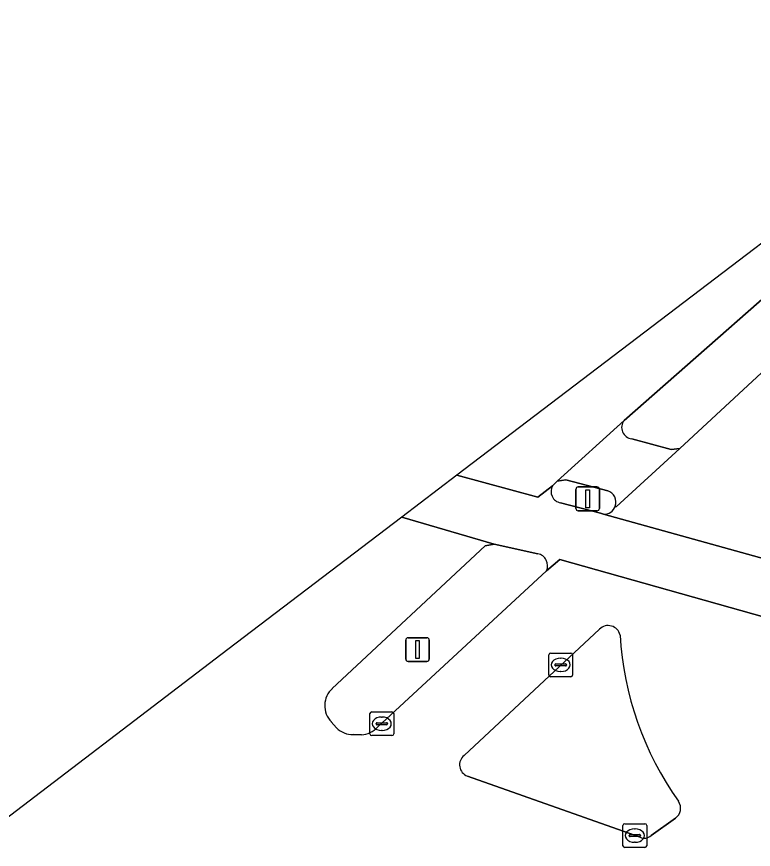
# Model space of a CAD drawing. Extents: x 159716 to 160783, y 383290 to 384031.
# Drawn here: x 160258.52 to 160289.53, y 383994.56 to 384029.62 of the extents above; entities that cross this region are included whole.
import ezdxf

# ---------------------------------------------------------------- set-up
doc = ezdxf.new("R2010")
doc.units = 0
for name, color, linetype in [('IMGEO_Fietspad_gesloten', 7, 'Continuous'), ('IMGEO_Kolk', 7, 'Continuous'), ('IMGEO_Rijbaan_lokaal_gesloten', 7, 'Continuous'), ('IMGEO_Verkeerseiland_gesloten', 7, 'Continuous'), ('IMGEO_Verkeerseiland_groen', 7, 'Continuous'), ('IMGEO_Verkeersregelinstallatiepaal', 7, 'Continuous'), ('IMGEO_Voetpad_open', 7, 'Continuous')]:
    doc.layers.add(name, color=color, linetype=linetype)

msp = doc.modelspace()

# ---------------------------------------------------------------- linework, layer by layer
at = {"layer": 'IMGEO_Fietspad_gesloten'}
for points in [[(160281.075, 384009.869), (160280.459, 384009.393), (160277.052, 384010.311), (160274.737, 384008.549)], [(160280.822, 384006.29), (160281.387, 384006.766), (160290.541, 384004.178), (160291.054, 384006.503), (160283.214, 384008.676), (160283.095, 384008.709), (160281.412, 384009.151)], [(160274.737, 384008.549), (160278.624, 384007.415), (160280.451, 384007.009)]]:
    msp.add_lwpolyline(points, dxfattribs=at)
for centre, radius, start, end in [((160281.498, 384009.63), 0.486, 150.4979, 259.789), ((160280.361, 384006.507), 0.51, 334.7479, 79.8391)]:
    msp.add_arc(centre, radius, start, end, dxfattribs=at)
at = {"layer": 'IMGEO_Kolk'}
for p, q in [((160280.919, 384001.902), (160280.919, 384002.754)), ((160280.994, 384002.828), (160281.846, 384002.828)), ((160281.92, 384002.754), (160281.92, 384001.902)), ((160281.178, 384002.322), (160281.178, 384002.334)), ((160281.616, 384002.285), (160281.218, 384002.285)), ((160281.221, 384002.371), (160281.619, 384002.371)), ((160281.407, 384002.608), (160281.432, 384002.608)), ((160281.662, 384002.334), (160281.662, 384002.322)), ((160281.43, 384002.048), (160281.405, 384002.048)), ((160281.846, 384001.828), (160280.994, 384001.828)), ((160273.39, 383999.426), (160273.39, 384000.278)), ((160273.465, 384000.352), (160274.317, 384000.352)), ((160274.391, 384000.278), (160274.391, 383999.426)), ((160273.649, 383999.846), (160273.649, 383999.858)), ((160273.692, 383999.895), (160274.09, 383999.895)), ((160273.878, 384000.132), (160273.903, 384000.132)), ((160274.133, 383999.858), (160274.133, 383999.846)), ((160274.087, 383999.809), (160273.689, 383999.809)), ((160273.901, 383999.572), (160273.876, 383999.572)), ((160274.317, 383999.352), (160273.465, 383999.352)), ((160284.113, 383995.642), (160284.965, 383995.642)), ((160284.038, 383994.716), (160284.038, 383995.568)), ((160284.526, 383995.422), (160284.551, 383995.422)), ((160285.039, 383995.568), (160285.039, 383994.716)), ((160284.297, 383995.136), (160284.297, 383995.148)), ((160284.735, 383995.099), (160284.337, 383995.099)), ((160284.34, 383995.185), (160284.738, 383995.185)), ((160284.781, 383995.148), (160284.781, 383995.136)), ((160284.965, 383994.642), (160284.113, 383994.642)), ((160284.549, 383994.862), (160284.524, 383994.862))]:
    msp.add_line(p, q, dxfattribs=at)
for points in [[(160280.919, 384001.902), (160280.919, 384002.754)], [(160280.994, 384002.828), (160281.846, 384002.828)], [(160281.92, 384002.754), (160281.92, 384001.902)], [(160281.846, 384001.828), (160280.994, 384001.828)], [(160273.39, 383999.426), (160273.39, 384000.278)], [(160273.465, 384000.352), (160274.317, 384000.352)], [(160274.391, 384000.278), (160274.391, 383999.426)], [(160274.317, 383999.352), (160273.465, 383999.352)], [(160284.113, 383995.642), (160284.965, 383995.642)], [(160284.038, 383994.716), (160284.038, 383995.568)], [(160285.039, 383995.568), (160285.039, 383994.716)], [(160284.965, 383994.642), (160284.113, 383994.642)]]:
    msp.add_lwpolyline(points, dxfattribs=at)
for centre, radius, start, end in [((160280.996, 384002.752), 0.0765, 91.552, 178.448), ((160280.996, 384002.752), 0.0765, 91.552, 178.448), ((160281.844, 384002.752), 0.0765, 1.552, 88.448), ((160281.844, 384002.752), 0.0765, 1.552, 88.448), ((160281.218, 384002.331), 0.0403, 85.8775, 175.7526), ((160281.215, 384002.321), 0.0366, 178.938, 274.7102), ((160281.619, 384002.328), 0.043, 264.8664, 352.4533), ((160281.623, 384002.333), 0.0386, 1.7309, 96.639), ((160280.996, 384001.904), 0.0765, 181.552, 268.448), ((160280.996, 384001.904), 0.0765, 181.552, 268.448), ((160281.844, 384001.904), 0.0765, 271.552, 358.448), ((160281.844, 384001.904), 0.0765, 271.552, 358.448), ((160273.467, 384000.276), 0.0765, 91.552, 178.448), ((160273.467, 384000.276), 0.0765, 91.552, 178.448), ((160274.315, 384000.276), 0.0765, 1.552, 88.448), ((160274.315, 384000.276), 0.0765, 1.552, 88.448), ((160273.689, 383999.855), 0.0403, 85.8775, 175.7526), ((160273.686, 383999.845), 0.0366, 178.938, 274.7102), ((160274.09, 383999.852), 0.043, 264.8664, 352.4533), ((160274.094, 383999.857), 0.0386, 1.7309, 96.639), ((160273.467, 383999.428), 0.0765, 181.552, 268.448), ((160273.467, 383999.428), 0.0765, 181.552, 268.448), ((160274.315, 383999.428), 0.0765, 271.552, 358.448), ((160274.315, 383999.428), 0.0765, 271.552, 358.448), ((160284.115, 383995.566), 0.0765, 91.552, 178.448), ((160284.115, 383995.566), 0.0765, 91.552, 178.448), ((160284.963, 383995.566), 0.0765, 1.552, 88.448), ((160284.963, 383995.566), 0.0765, 1.552, 88.448), ((160284.337, 383995.145), 0.0403, 85.8775, 175.7526), ((160284.334, 383995.135), 0.0366, 178.938, 274.7102), ((160284.738, 383995.142), 0.043, 264.8664, 352.4533), ((160284.742, 383995.147), 0.0386, 1.7309, 96.639), ((160284.115, 383994.718), 0.0765, 181.552, 268.448), ((160284.115, 383994.718), 0.0765, 181.552, 268.448), ((160284.963, 383994.718), 0.0765, 271.552, 358.448), ((160284.963, 383994.718), 0.0765, 271.552, 358.448)]:
    msp.add_arc(centre, radius, start, end, dxfattribs=at)
for centre, major_axis, ratio, start_param, end_param in [((160281.406, 384002.328), (-0.387, 0.002), 0.722429, 4.712389, 7.853982), ((160281.431, 384002.328), (-0.39, 0.002), 0.717154, 1.570796, 4.712389), ((160273.877, 383999.852), (-0.387, 0.002), 0.722429, 4.712389, 7.853982), ((160273.902, 383999.852), (-0.39, 0.002), 0.717154, 1.570796, 4.712389), ((160284.525, 383995.142), (-0.387, 0.002), 0.722429, 4.712389, 7.853982), ((160284.55, 383995.142), (-0.39, 0.002), 0.717154, 1.570796, 4.712389)]:
    msp.add_ellipse(centre, major_axis=major_axis, ratio=ratio, start_param=start_param, end_param=end_param, dxfattribs=at)
at = {"layer": 'IMGEO_Rijbaan_lokaal_gesloten'}
msp.add_lwpolyline([(160277.052, 384010.311), (160280.459, 384009.393), (160281.075, 384009.869), (160281.271, 384010.06), (160284.084, 384012.621), (160293.244, 384020.667), (160300.865, 384027.211), (160302.667, 384028.86), (160302.895, 384029.047), (160302.42, 384029.615)], close=True, dxfattribs=at)
for points in [[(160302.072, 384025.93), (160286.433, 384011.44), (160283.759, 384008.984), (160283.709, 384009.014)], [(160283.214, 384008.676), (160291.054, 384006.503), (160291.189, 384006.985), (160291.248, 384007.138), (160291.746, 384008.282), (160292.915, 384010.191), (160296.078, 384014.692)], [(160274.737, 384008.549), (160267.416, 384002.978), (160256.67, 383994.778), (160260.468, 383993.132), (160269.895, 383989.056)], [(160271.809, 384001.338), (160278.235, 384007.335), (160278.624, 384007.415), (160274.737, 384008.549)], [(160290.979, 384000.713), (160290.672, 384001.707), (160290.455, 384003.512), (160290.474, 384003.662), (160290.541, 384004.178), (160281.387, 384006.766), (160280.822, 384006.29), (160273.715, 383999.701)], [(160277.352, 383998.52), (160283.05, 384003.831)], [(160271.984, 383999.673), (160271.767, 383999.928)], [(160273.034, 383999.386), (160272.689, 383999.394)], [(160284.765, 383995.071), (160277.491, 383997.649)], [(160286.25, 383995.875), (160285.223, 383995.14)]]:
    msp.add_lwpolyline(points, dxfattribs=at)
for centre, radius, start, end in [((160283.273, 384009.121), 0.449, 262.3982, 346.2545), ((160283.416, 384003.469), 0.515, 12.8116, 135.2976), ((160297.312, 384004.359), 13.416, 183.3161, 215.4011), ((160272.47, 384000.613), 0.981, 132.3285, 224.2591), ((160272.677, 384000.393), 0.999, 226.1024, 270.7157), ((160272.967, 384000.424), 1.04, 273.6798, 315.9665), ((160277.671, 383998.124), 0.508, 128.8512, 249.2832), ((160285.949, 383996.295), 0.517, 305.6259, 34.3031), ((160284.941, 383995.46), 0.427, 245.7321, 311.4028)]:
    msp.add_arc(centre, radius, start, end, dxfattribs=at)
at = {"layer": 'IMGEO_Verkeerseiland_gesloten'}
for points in [[(160303.774, 384027.536), (160303.987, 384027.74), (160303.574, 384028.235), (160303.27, 384028.597), (160302.895, 384029.047), (160302.667, 384028.86), (160300.865, 384027.211), (160293.244, 384020.667), (160284.084, 384012.621)], [(160284.407, 384011.841), (160286.07, 384011.399), (160286.433, 384011.44), (160302.072, 384025.93)], [(160283.397, 384009.648), (160281.636, 384010.118), (160281.271, 384010.06), (160281.075, 384009.869)], [(160281.412, 384009.151), (160283.095, 384008.709), (160283.214, 384008.676)], [(160280.451, 384007.009), (160278.624, 384007.415), (160278.235, 384007.335), (160271.809, 384001.338)], [(160273.715, 383999.701), (160280.822, 384006.29)], [(160271.767, 383999.928), (160271.984, 383999.673)], [(160272.689, 383999.394), (160273.034, 383999.386)]]:
    msp.add_lwpolyline(points, dxfattribs=at)
for centre, radius, start, end in [((160284.47, 384012.324), 0.487, 142.4507, 262.5384), ((160281.498, 384009.63), 0.486, 150.4979, 259.789), ((160283.258, 384009.186), 0.483, 339.1418, 73.2631), ((160283.273, 384009.121), 0.449, 262.3982, 346.2545), ((160280.361, 384006.507), 0.51, 334.7479, 79.8391), ((160272.47, 384000.613), 0.981, 132.3285, 224.2591), ((160272.677, 384000.393), 0.999, 226.1024, 270.7157), ((160272.967, 384000.424), 1.04, 273.6798, 315.9665)]:
    msp.add_arc(centre, radius, start, end, dxfattribs=at)
at = {"layer": 'IMGEO_Verkeerseiland_groen'}
for points in [[(160283.05, 384003.831), (160277.352, 383998.52)], [(160277.491, 383997.649), (160284.765, 383995.071)], [(160285.223, 383995.14), (160286.25, 383995.875)]]:
    msp.add_lwpolyline(points, dxfattribs=at)
for centre, radius, start, end in [((160283.416, 384003.469), 0.515, 12.8116, 135.2976), ((160297.312, 384004.359), 13.416, 183.3161, 215.4011), ((160277.671, 383998.124), 0.508, 128.8512, 249.2832), ((160285.949, 383996.295), 0.517, 305.6259, 34.3031), ((160284.941, 383995.46), 0.427, 245.7321, 311.4028)]:
    msp.add_arc(centre, radius, start, end, dxfattribs=at)
at = {"layer": 'IMGEO_Verkeersregelinstallatiepaal'}
for p, q in [((160282.057, 384008.918), (160282.057, 384009.718)), ((160282.057, 384009.718), (160282.057, 384008.918)), ((160282.157, 384009.818), (160282.947, 384009.818)), ((160282.947, 384009.818), (160282.157, 384009.818)), ((160283.047, 384009.718), (160283.047, 384008.918)), ((160283.047, 384008.918), (160283.047, 384009.718)), ((160282.947, 384008.818), (160282.157, 384008.818)), ((160282.157, 384008.818), (160282.947, 384008.818)), ((160274.897, 384002.574), (160274.897, 384003.374)), ((160274.897, 384003.374), (160274.897, 384002.574)), ((160274.997, 384003.474), (160275.787, 384003.474)), ((160275.787, 384003.474), (160274.997, 384003.474)), ((160275.887, 384003.374), (160275.887, 384002.574)), ((160275.887, 384002.574), (160275.887, 384003.374)), ((160275.787, 384002.474), (160274.997, 384002.474)), ((160274.997, 384002.474), (160275.787, 384002.474))]:
    msp.add_line(p, q, dxfattribs=at)
for points in [[(160282.477, 384009.693), (160282.627, 384009.693), (160282.627, 384008.943), (160282.477, 384008.943), (160282.477, 384009.693)], [(160275.317, 384003.349), (160275.467, 384003.349), (160275.467, 384002.599), (160275.317, 384002.599), (160275.317, 384003.349)]]:
    msp.add_lwpolyline(points, dxfattribs=at)
for centre, start, end in [((160282.157, 384009.718), 90, 180), ((160282.157, 384009.718), 90, 180), ((160282.947, 384009.718), 0, 90), ((160282.947, 384009.718), 360, 90), ((160282.157, 384008.918), 180, 270), ((160282.157, 384008.918), 180, 270), ((160282.947, 384008.918), 270, 0), ((160282.947, 384008.918), 270, 0), ((160274.997, 384003.374), 90, 180), ((160274.997, 384003.374), 90, 180), ((160275.787, 384003.374), 0, 90), ((160275.787, 384003.374), 360, 90), ((160274.997, 384002.574), 180, 270), ((160274.997, 384002.574), 180, 270), ((160275.787, 384002.574), 270, 0), ((160275.787, 384002.574), 270, 0)]:
    msp.add_arc(centre, 0.1, start, end, dxfattribs=at)
at = {"layer": 'IMGEO_Voetpad_open'}
for points in [[(160284.084, 384012.621), (160281.271, 384010.06), (160281.636, 384010.118), (160283.397, 384009.648)], [(160283.709, 384009.014), (160283.759, 384008.984), (160286.433, 384011.44), (160286.07, 384011.399), (160284.407, 384011.841)]]:
    msp.add_lwpolyline(points, dxfattribs=at)
for centre, radius, start, end in [((160284.47, 384012.324), 0.487, 142.4507, 262.5384), ((160283.258, 384009.186), 0.483, 339.1418, 73.2631)]:
    msp.add_arc(centre, radius, start, end, dxfattribs=at)

doc.saveas('drawing.dxf')
